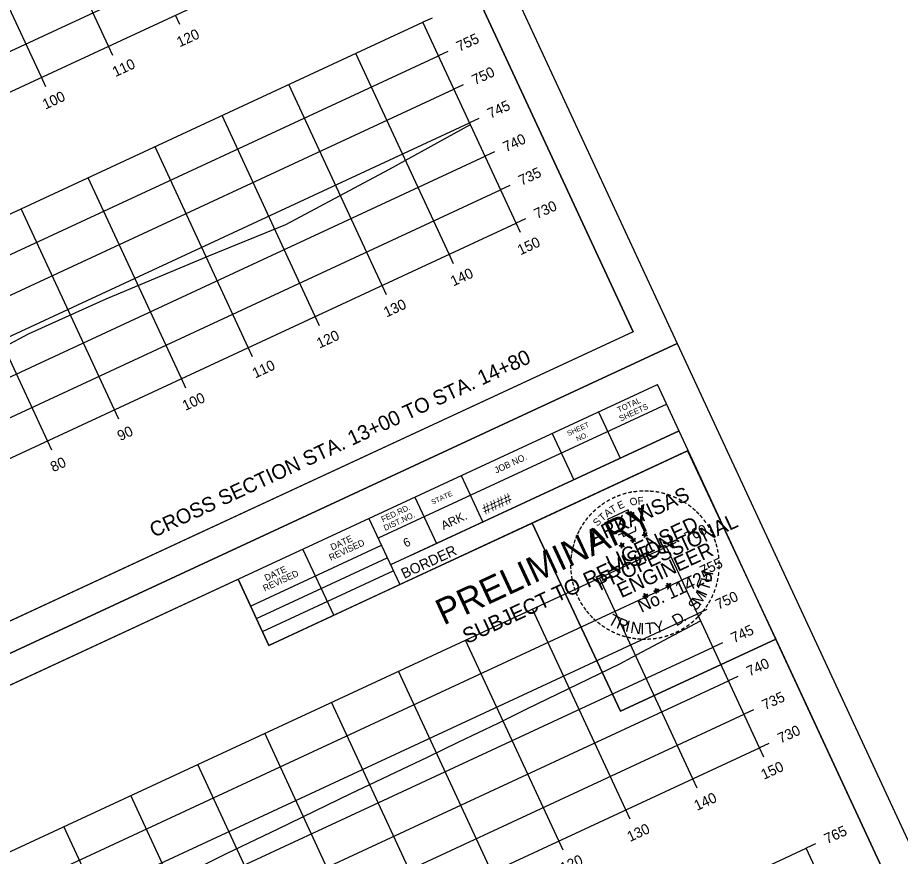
# Model space of a CAD drawing. Extents: x 1354696 to 1366163, y 660729 to 670380.
# Drawn here: x 1365785.6 to 1365905.1, y 664937 to 665050.7 of the extents above; entities that cross this region are included whole.
import ezdxf

# ---------------------------------------------------------------- set-up
doc = ezdxf.new("R2010")
doc.units = 0
for name, color, linetype in [('R_Axis', 7, 'Continuous'), ('R_Axis Annot', 7, 'Continuous'), ('R_Border', 7, 'Continuous'), ('R_Border PE', 7, 'Continuous'), ('R_Border Prem', 7, 'Continuous'), ('R_Draft', 7, 'Continuous'), ('R_Exist Surface', 7, 'Continuous'), ('R_Grid', 7, 'Continuous'), ('R_No Plot', 7, 'Continuous')]:
    doc.layers.add(name, color=color, linetype=linetype)

msp = doc.modelspace()

# ---------------------------------------------------------------- linework, layer by layer
at = {"layer": 'R_Axis'}
for p, q in [((1365562.04, 664937.29), (1365834.14, 665063.62)), ((1365807.52, 665049.72), (1365806.93, 665050.99)), ((1365841.73, 665050.6), (1365840.46, 665050.02)), ((1365853.09, 665022.8), (1365840.46, 665050.02)), ((1365798.45, 665045.51), (1365797.86, 665046.78)), ((1365843.84, 665046.07), (1365842.57, 665045.48)), ((1365789.38, 665041.3), (1365788.79, 665042.57)), ((1365845.94, 665041.53), (1365844.67, 665040.95)), ((1365848.05, 665037), (1365846.78, 665036.41)), ((1365850.15, 665032.46), (1365848.88, 665031.88)), ((1365852.26, 665027.93), (1365850.99, 665027.34)), ((1365854.36, 665023.39), (1365853.09, 665022.8)), ((1365580.99, 664896.47), (1365853.09, 665022.8)), ((1365853.68, 665021.54), (1365853.09, 665022.8)), ((1365844.61, 665017.32), (1365844.02, 665018.59)), ((1365835.54, 665013.11), (1365834.95, 665014.38)), ((1365826.47, 665008.9), (1365825.88, 665010.17)), ((1365817.4, 665004.69), (1365816.81, 665005.96)), ((1365808.33, 665000.48), (1365807.74, 665001.75)), ((1365799.26, 664996.27), (1365798.67, 664997.54)), ((1365790.19, 664992.06), (1365789.6, 664993.33)), ((1365874.72, 664979.55), (1365873.45, 664978.96)), ((1365886.08, 664951.75), (1365873.45, 664978.96)), ((1365876.82, 664975.02), (1365875.55, 664974.43)), ((1365878.93, 664970.48), (1365877.66, 664969.89)), ((1365881.04, 664965.95), (1365879.77, 664965.36)), ((1365883.14, 664961.41), (1365881.87, 664960.82)), ((1365885.25, 664956.88), (1365883.98, 664956.29)), ((1365613.98, 664825.42), (1365886.08, 664951.75)), ((1365887.35, 664952.34), (1365886.08, 664951.75)), ((1365886.67, 664950.48), (1365886.08, 664951.75)), ((1365877.6, 664946.27), (1365877.01, 664947.54)), ((1365868.53, 664942.06), (1365867.94, 664943.33)), ((1365859.46, 664937.85), (1365858.87, 664939.12)), ((1365893.67, 664938.74), (1365892.4, 664938.15)), ((1365905.03, 664910.94), (1365892.4, 664938.15))]:
    msp.add_line(p, q, dxfattribs=at)
at = {"layer": 'R_Border'}
for p, q in [((1365868.94, 665008.11), (1365782.42, 665194.46)), ((1365868.94, 665008.11), (1365582.16, 664874.97)), ((1365585.47, 664867.82), (1365872.25, 665000.96)), ((1365958.77, 664814.61), (1365872.25, 665000.96)), ((1365873.49, 664998.3), (1365834.4, 664980.15)), ((1365873.48, 664998.32), (1365873.48, 664998.32)), ((1365864.27, 664997.26), (1365867.19, 664990.96)), ((1365875.18, 664994.67), (1365836.08, 664976.52)), ((1365838.77, 664977.77), (1365875.18, 664994.67)), ((1365857.98, 664994.34), (1365860.9, 664988.04)), ((1365876.41, 664992), (1365819.6, 664965.62)), ((1365845.66, 664988.62), (1365848.58, 664982.32)), ((1365839.36, 664985.69), (1365842.29, 664979.4)), ((1365833.16, 664982.81), (1365837.32, 664973.85)), ((1365817.13, 664970.94), (1365834.85, 664979.17)), ((1365828.38, 664969.7), (1365824.22, 664978.66)), ((1365817.91, 664969.25), (1365835.64, 664977.48)), ((1365818.73, 664967.49), (1365836.45, 664975.72)), ((1365819.6, 664965.62), (1365815.44, 664974.59))]:
    msp.add_line(p, q, dxfattribs=at)
at = {"layer": 'R_Border PE'}
for p, q in [((1365868.93, 664979.87), (1365868.78, 664980.2)), ((1365868.78, 664980.2), (1365868.93, 664979.99)), ((1365868.78, 664980.2), (1365868.85, 664979.95)), ((1365869.2, 664980.11), (1365868.93, 664979.87)), ((1365869.2, 664980.11), (1365868.96, 664979.95)), ((1365869.2, 664980.11), (1365869.06, 664979.94)), ((1365870.17, 664980.55), (1365870.42, 664980.62)), ((1365870.17, 664980.55), (1365870.54, 664980.6)), ((1365870.17, 664980.55), (1365870.44, 664980.54)), ((1365870.54, 664980.6), (1365870.38, 664980.93)), ((1365870.38, 664980.93), (1365870.53, 664980.72)), ((1365870.38, 664980.93), (1365870.45, 664980.68)), ((1365870.47, 664980.24), (1365870.54, 664980.6)), ((1365870.47, 664980.24), (1365870.57, 664980.53)), ((1365870.47, 664980.24), (1365870.48, 664980.51)), ((1365870.8, 664980.85), (1365870.54, 664980.6)), ((1365870.85, 664980.42), (1365870.54, 664980.6)), ((1365870.8, 664980.85), (1365870.57, 664980.68)), ((1365870.85, 664980.42), (1365870.57, 664980.52)), ((1365870.85, 664980.42), (1365870.61, 664980.63)), ((1365870.8, 664980.85), (1365870.66, 664980.67)), ((1365867.05, 664979.12), (1365867.3, 664979.18)), ((1365867.05, 664979.12), (1365867.42, 664979.16)), ((1365867.05, 664979.12), (1365867.32, 664979.11)), ((1365867.42, 664979.16), (1365867.26, 664979.5)), ((1365867.26, 664979.5), (1365867.41, 664979.29)), ((1365867.26, 664979.5), (1365867.33, 664979.25)), ((1365867.35, 664978.8), (1365867.42, 664979.16)), ((1365867.35, 664978.8), (1365867.45, 664979.09)), ((1365867.35, 664978.8), (1365867.36, 664979.08)), ((1365867.68, 664979.41), (1365867.42, 664979.16)), ((1365867.73, 664978.98), (1365867.42, 664979.16)), ((1365867.68, 664979.41), (1365867.45, 664979.25)), ((1365867.73, 664978.98), (1365867.45, 664979.09)), ((1365867.73, 664978.98), (1365867.49, 664979.19)), ((1365867.68, 664979.41), (1365867.54, 664979.23)), ((1365868.57, 664979.82), (1365868.82, 664979.89)), ((1365868.57, 664979.82), (1365868.93, 664979.87)), ((1365868.57, 664979.82), (1365868.83, 664979.81)), ((1365868.86, 664979.51), (1365868.93, 664979.87)), ((1365868.86, 664979.51), (1365868.96, 664979.79)), ((1365868.86, 664979.51), (1365868.87, 664979.78)), ((1365869.25, 664979.69), (1365868.93, 664979.87)), ((1365869.25, 664979.69), (1365868.96, 664979.79)), ((1365869.25, 664979.69), (1365869, 664979.89)), ((1365873.72, 664973.73), (1365873.57, 664974.06)), ((1365873.57, 664974.06), (1365873.72, 664973.86)), ((1365873.57, 664974.06), (1365873.64, 664973.82)), ((1365871.75, 664972.95), (1365872, 664973.02)), ((1365871.75, 664972.95), (1365872.12, 664973)), ((1365871.75, 664972.95), (1365872.02, 664972.94)), ((1365872.12, 664973), (1365871.96, 664973.33)), ((1365871.96, 664973.33), (1365872.11, 664973.12)), ((1365871.96, 664973.33), (1365872.03, 664973.08)), ((1365872.05, 664972.64), (1365872.12, 664973)), ((1365872.05, 664972.64), (1365872.15, 664972.92)), ((1365872.05, 664972.64), (1365872.06, 664972.91)), ((1365872.38, 664973.24), (1365872.12, 664973)), ((1365872.43, 664972.82), (1365872.12, 664973)), ((1365872.38, 664973.24), (1365872.15, 664973.08)), ((1365872.43, 664972.82), (1365872.15, 664972.92)), ((1365872.43, 664972.82), (1365872.19, 664973.02)), ((1365872.38, 664973.24), (1365872.24, 664973.07)), ((1365873.36, 664973.69), (1365873.61, 664973.75)), ((1365873.36, 664973.69), (1365873.72, 664973.73)), ((1365873.36, 664973.69), (1365873.63, 664973.67)), ((1365873.65, 664973.37), (1365873.72, 664973.73)), ((1365873.65, 664973.37), (1365873.75, 664973.66)), ((1365873.65, 664973.37), (1365873.66, 664973.65)), ((1365873.99, 664973.98), (1365873.72, 664973.73)), ((1365874.04, 664973.55), (1365873.72, 664973.73)), ((1365873.99, 664973.98), (1365873.75, 664973.81)), ((1365874.04, 664973.55), (1365873.76, 664973.66)), ((1365874.04, 664973.55), (1365873.79, 664973.76)), ((1365873.99, 664973.98), (1365873.85, 664973.8)), ((1365870.24, 664972.25), (1365870.49, 664972.31)), ((1365870.24, 664972.25), (1365870.6, 664972.29)), ((1365870.24, 664972.25), (1365870.51, 664972.24)), ((1365870.6, 664972.29), (1365870.45, 664972.63)), ((1365870.45, 664972.63), (1365870.6, 664972.42)), ((1365870.45, 664972.63), (1365870.52, 664972.38)), ((1365870.53, 664971.93), (1365870.6, 664972.29)), ((1365870.53, 664971.93), (1365870.63, 664972.22)), ((1365870.53, 664971.93), (1365870.54, 664972.21)), ((1365870.87, 664972.54), (1365870.6, 664972.29)), ((1365870.92, 664972.11), (1365870.6, 664972.29)), ((1365870.87, 664972.54), (1365870.63, 664972.38)), ((1365870.92, 664972.11), (1365870.64, 664972.22)), ((1365870.92, 664972.11), (1365870.67, 664972.32)), ((1365870.87, 664972.54), (1365870.73, 664972.36))]:
    msp.add_line(p, q, dxfattribs=at)
for points in [[(1365869.03, 664983.3), (1365869.04, 664983.61), (1365868.43, 664983.3), (1365868.28, 664983.97), (1365865.46, 664982.65)], [(1365865.46, 664982.65), (1365866.05, 664982.02)], [(1365866.92, 664980.66), (1365866.96, 664980.58), (1365867.48, 664980.8), (1365867.63, 664980.35), (1365869.33, 664981.14), (1365869.28, 664981.71)], [(1365868.78, 664980.2), (1365869.25, 664979.69), (1365868.57, 664979.82), (1365869.2, 664980.11), (1365868.86, 664979.51), (1365868.78, 664980.2)], [(1365870.38, 664980.93), (1365870.85, 664980.42), (1365870.17, 664980.55), (1365870.8, 664980.85), (1365870.47, 664980.24), (1365870.38, 664980.93)], [(1365867.26, 664979.5), (1365867.73, 664978.98), (1365867.05, 664979.12), (1365867.68, 664979.41), (1365867.35, 664978.8), (1365867.26, 664979.5)], [(1365873.57, 664974.06), (1365874.04, 664973.55), (1365873.36, 664973.69), (1365873.99, 664973.98), (1365873.65, 664973.37), (1365873.57, 664974.06)], [(1365871.96, 664973.33), (1365872.43, 664972.82), (1365871.75, 664972.95), (1365872.38, 664973.24), (1365872.05, 664972.64), (1365871.96, 664973.33)], [(1365870.45, 664972.63), (1365870.92, 664972.11), (1365870.24, 664972.25), (1365870.87, 664972.54), (1365870.53, 664971.93), (1365870.45, 664972.63)]]:
    msp.add_lwpolyline(points, dxfattribs=at)
for centre, radius in [((1365868.93, 664979.87), 0.172), ((1365870.54, 664980.6), 0.172), ((1365870.54, 664980.6), 0.145), ((1365870.54, 664980.6), 0.116), ((1365870.54, 664980.6), 0.0991), ((1365870.54, 664980.6), 0.0747), ((1365870.54, 664980.6), 0.0495), ((1365870.54, 664980.6), 0.0296), ((1365867.42, 664979.16), 0.172), ((1365867.42, 664979.16), 0.145), ((1365867.42, 664979.16), 0.116), ((1365867.42, 664979.16), 0.0991), ((1365867.42, 664979.16), 0.0747), ((1365867.42, 664979.16), 0.0495), ((1365867.42, 664979.16), 0.0296), ((1365868.93, 664979.87), 0.145), ((1365868.93, 664979.87), 0.116), ((1365868.93, 664979.87), 0.0991), ((1365868.93, 664979.87), 0.0747), ((1365868.93, 664979.87), 0.0495), ((1365868.93, 664979.87), 0.0296), ((1365872.12, 664973), 0.172), ((1365872.12, 664973), 0.145), ((1365872.12, 664973), 0.116), ((1365872.12, 664973), 0.0991), ((1365872.12, 664973), 0.0747), ((1365872.12, 664973), 0.0495), ((1365872.12, 664973), 0.0296), ((1365873.72, 664973.73), 0.172), ((1365873.72, 664973.73), 0.145), ((1365873.72, 664973.73), 0.116), ((1365873.72, 664973.73), 0.0991), ((1365873.72, 664973.73), 0.0747), ((1365873.72, 664973.73), 0.0495), ((1365873.72, 664973.73), 0.0296), ((1365870.6, 664972.29), 0.172), ((1365870.6, 664972.29), 0.145), ((1365870.6, 664972.29), 0.116), ((1365870.6, 664972.29), 0.0991), ((1365870.6, 664972.29), 0.0747), ((1365870.6, 664972.29), 0.0495), ((1365870.6, 664972.29), 0.0296)]:
    msp.add_circle(centre, radius, dxfattribs=at)
at = {"layer": 'R_Exist Surface'}
for points in [[(1365774.17, 665000.94), (1365787.03, 665007.8), (1365797.54, 665012.58), (1365811.45, 665018.38), (1365821.9, 665022.61), (1365835.85, 665030.09), (1365846.89, 665036.17)], [(1365802.57, 664931.76), (1365813.85, 664937.4), (1365820.84, 664940.76), (1365827.45, 664943.97), (1365830.68, 664945.56), (1365841.07, 664950.48), (1365845.32, 664952.55), (1365850.67, 664955.08), (1365854.55, 664957.01), (1365867.13, 664963.11), (1365868.81, 664964.04), (1365878.09, 664968.96)]]:
    msp.add_lwpolyline(points, dxfattribs=at)
at = {"layer": 'R_Grid'}
for p, q in [((1365797.86, 665046.78), (1365781.02, 665083.06)), ((1365788.79, 665042.57), (1365771.95, 665078.85)), ((1365559.93, 664941.83), (1365832.04, 665068.16)), ((1365562.04, 664937.29), (1365834.14, 665063.62)), ((1365568.36, 664923.68), (1365840.46, 665050.02)), ((1365853.09, 665022.8), (1365840.46, 665050.02)), ((1365844.02, 665018.59), (1365831.39, 665045.8)), ((1365570.46, 664919.15), (1365842.57, 665045.48)), ((1365834.95, 665014.38), (1365822.32, 665041.59)), ((1365572.57, 664914.61), (1365844.67, 665040.95)), ((1365574.67, 664910.08), (1365846.78, 665036.41)), ((1365825.88, 665010.17), (1365813.25, 665037.38)), ((1365816.81, 665005.96), (1365804.18, 665033.17)), ((1365576.78, 664905.54), (1365848.88, 665031.88)), ((1365807.74, 665001.75), (1365795.11, 665028.96)), ((1365578.88, 664901.01), (1365850.99, 665027.34)), ((1365798.67, 664997.54), (1365786.04, 665024.75)), ((1365580.99, 664896.47), (1365853.09, 665022.8)), ((1365789.6, 664993.33), (1365776.97, 665020.54)), ((1365601.35, 664852.63), (1365873.45, 664978.96)), ((1365886.08, 664951.75), (1365873.45, 664978.96)), ((1365603.45, 664848.1), (1365875.55, 664974.43)), ((1365877.01, 664947.54), (1365864.38, 664974.75)), ((1365867.94, 664943.33), (1365855.31, 664970.54)), ((1365605.56, 664843.56), (1365877.66, 664969.89)), ((1365858.87, 664939.12), (1365846.24, 664966.33)), ((1365607.66, 664839.03), (1365879.77, 664965.36)), ((1365849.8, 664934.91), (1365837.17, 664962.12)), ((1365609.77, 664834.49), (1365881.87, 664960.82)), ((1365840.73, 664930.7), (1365828.1, 664957.91)), ((1365611.87, 664829.96), (1365883.98, 664956.29)), ((1365831.66, 664926.49), (1365819.03, 664953.7)), ((1365613.98, 664825.42), (1365886.08, 664951.75)), ((1365822.59, 664922.27), (1365809.96, 664949.48)), ((1365813.52, 664918.06), (1365800.89, 664945.27)), ((1365804.45, 664913.85), (1365791.82, 664941.06)), ((1365620.29, 664811.82), (1365892.4, 664938.15)), ((1365905.03, 664910.94), (1365892.4, 664938.15))]:
    msp.add_line(p, q, dxfattribs=at)
at = {"layer": 'R_No Plot'}
for p, q in [((1365572.58, 664866.13), (1365874.92, 665006.5)), ((1365572.59, 664866.13), (1365874.92, 665006.5)), ((1365864.13, 664961.54), (1365864.13, 664961.54))]:
    msp.add_line(p, q, dxfattribs=at)
for points in [[(1365482.74, 665059.63), (1365785.09, 665200), (1365874.92, 665006.5), (1365572.58, 664866.13)], [(1365707.8, 665159.82), (1365725.6, 665168.09), (1365729.76, 665159.13), (1365744.37, 665165.91), (1365765.42, 665175.68), (1365777.38, 665150.19), (1365798.43, 665159.96), (1365868.94, 665008.11), (1365582.16, 664874.97), (1365495.64, 665061.32)], [(1365572.58, 664866.13), (1365874.92, 665006.5), (1365964.76, 664813), (1365662.42, 664672.63)], [(1365855.25, 664982.18), (1365876.3, 664991.95), (1365888.27, 664966.46), (1365867.22, 664956.69)], [(1365797.64, 664966.32), (1365815.44, 664974.59), (1365819.6, 664965.62), (1365834.21, 664972.41), (1365855.25, 664982.18), (1365867.22, 664956.69), (1365888.27, 664966.46), (1365958.77, 664814.61), (1365671.99, 664681.46), (1365585.47, 664867.82)]]:
    msp.add_lwpolyline(points, close=True, dxfattribs=at)

# ---------------------------------------------------------------- texts
at = {"layer": 'R_Axis Annot'}
for s, p in [('120', (1365807.51, 665046.62)), ('755', (1365845.4, 665046.02)), ('110', (1365798.8, 665042.58)), ('750', (1365847.51, 665041.49)), ('100', (1365789.32, 665038.18)), ('745', (1365849.61, 665036.95)), ('740', (1365851.72, 665032.42)), ('735', (1365853.82, 665027.88)), ('730', (1365855.93, 665023.35)), ('150', (1365853.67, 665018.44)), ('140', (1365844.6, 665014.23)), ('130', (1365835.53, 665010.02)), ('120', (1365826.46, 665005.81)), ('110', (1365817.75, 665001.76)), ('100', (1365808.27, 664997.36)), ('90', (1365799.46, 664993.27)), ('80', (1365790.39, 664989.06)), ('760', (1365876.28, 664979.51)), ('755', (1365878.39, 664974.97)), ('750', (1365880.49, 664970.44)), ('745', (1365882.6, 664965.9)), ('740', (1365884.71, 664961.37)), ('735', (1365886.81, 664956.83)), ('730', (1365888.92, 664952.3)), ('150', (1365886.66, 664947.39)), ('140', (1365877.59, 664943.18)), ('130', (1365868.52, 664938.97)), ('765', (1365895.23, 664938.69)), ('120', (1365859.45, 664934.75))]:
    msp.add_text(s, height=1.4, rotation=24.9042, dxfattribs=at).set_placement(p)
at = {"layer": 'R_Border'}
for s, height, p in [('TOTAL', 0.782, (1365867.02, 664997.12)), ('SHEETS', 0.782, (1365867.27, 664995.94)), ('SHEET', 0.684, (1365860.2, 664993.96)), ('NO.', 0.684, (1365861.41, 664993.22)), ('JOB NO.', 0.879, (1365850.39, 664988.87)), ('STATE', 0.684, (1365841.79, 664984.66)), ('####', 1.4, (1365848.9, 664983.29)), ('FED.RD.', 0.782, (1365835.04, 664982.28)), ('ARK.', 1.172, (1365843.26, 664981.24)), ('DIST.NO.', 0.782, (1365835.36, 664981.12)), ('DATE', 0.879, (1365828.19, 664978.45)), ('6', 1.17, (1365838.13, 664978.86)), ('REVISED', 0.879, (1365827.98, 664977.05)), ('BORDER', 1.4, (1365837.92, 664974.61)), ('REVISED', 0.879, (1365819.04, 664972.9)), ('DATE', 0.879, (1365819.25, 664974.3))]:
    msp.add_text(s, height=height, rotation=24.9042, dxfattribs=at).set_placement(p)
at = {"layer": 'R_Border PE'}
for s, height, rotation, p in [('ARKANSAS', 2, 24.9042, (1365863.57, 664979.25)), ('-', 1.6, 22.6472, (1365866.92, 664985.2)), ('-', 1.6, 17.0659, (1365867.62, 664985.47)), ('-', 1.6, 12.1091, (1365868.32, 664985.67)), ('-', 1.6, 7.2404, (1365868.96, 664985.79)), ('-', 1.6, 2.7593, (1365869.72, 664985.9)), ('-', 1.6, 359.0253, (1365870.41, 664985.92)), ('-', 1.6, 354.5451, (1365871.05, 664985.91)), ('-', 1.6, 350.7668, (1365871.79, 664985.85)), ('-', 1.6, 345.4339, (1365872.52, 664985.72)), ('-', 1.6, 340.4828, (1365873.27, 664985.53)), ('-', 1.6, 35.1235, (1365864.97, 664984.11)), ('-', 1.6, 30.801, (1365865.59, 664984.52)), ('-', 1.6, 25.0904, (1365866.26, 664984.91)), ('E', 1, 25.7365, (1365867.09, 664984)), ('O', 1, 15.3557, (1365868.63, 664984.49)), ('F', 1, 4.9748, (1365869.59, 664984.68)), ('-', 1.6, 334.7839, (1365874.01, 664985.27)), ('-', 1.6, 331.5563, (1365874.74, 664984.95)), ('-', 1.4, 328.5795, (1365875.42, 664984.64)), ('-', 1.6, 44.0803, (1365863.85, 664983.15)), ('-', 1.6, 38.5343, (1365864.43, 664983.68)), ('T', 1, 41.3078, (1365864.79, 664982.35)), ('A', 1, 36.1173, (1365865.43, 664982.93)), ('T', 1, 30.9269, (1365866.13, 664983.44)), ('-', 1.6, 324.5725, (1365875.97, 664984.22)), ('-', 1.6, 319.567, (1365876.52, 664983.8)), ('-', 1.6, 315.477, (1365877, 664983.39)), ('-', 1.6, 53.696, (1365862.94, 664982.08)), ('-', 1.6, 49.2114, (1365863.39, 664982.64)), ('S', 1, 46.4982, (1365864.1, 664981.67)), ('PROFESSIONAL', 2, 24.9042, (1365864.46, 664972.99)), ('LICENSED', 2, 24.9042, (1365865.86, 664975.74)), ('-', 1.6, 310.0274, (1365877.45, 664982.96)), ('-', 1.6, 305.4535, (1365877.95, 664982.37)), ('-', 1.6, 63.8548, (1365861.93, 664980.35)), ('-', 1.6, 61.1359, (1365862.2, 664980.89)), ('-', 1.6, 58.9677, (1365862.56, 664981.5)), ('-', 1.6, 301.5003, (1365878.42, 664981.74)), ('-', 1.6, 299.2343, (1365878.78, 664981.11)), ('-', 1.6, 67.8664, (1365861.71, 664979.79)), ('DWB', 0.01, 24.9042, (1365870.53, 664980.59)), ('-', 1.6, 294.8448, (1365879.07, 664980.55)), ('-', 1.6, 288.4214, (1365879.34, 664979.94)), ('-', 1.6, 75.5183, (1365861.35, 664978.56)), ('-', 1.6, 73.3272, (1365861.51, 664979.17)), ('ENGINEER', 2, 24.9042, (1365867.34, 664971.99)), ('DWB', 0.01, 24.9042, (1365867.41, 664979.15)), ('DWB', 0.01, 24.9042, (1365868.92, 664979.86)), ('-', 1.6, 285.8995, (1365879.55, 664979.32)), ('-', 1.6, 82.9748, (1365861.14, 664977.25)), ('-', 1.6, 79.1366, (1365861.21, 664977.87)), ('-', 1.6, 280.6668, (1365879.73, 664978.66)), ('-', 1.6, 277.7723, (1365879.87, 664977.93)), ('-', 1.6, 92.6784, (1365861.13, 664975.9)), ('-', 1.6, 87.7755, (1365861.11, 664976.57)), ('-', 1.6, 272.7928, (1365879.95, 664977.22)), ('-', 1.6, 269.5239, (1365879.98, 664976.54)), ('-', 1.6, 97.2986, (1365861.2, 664975.24)), ('No. 11425', 1.757, 24.9042, (1365870.06, 664970)), ('H', 1.54, 79.513, (1365879.55, 664974.1)), ('-', 1.6, 263.9754, (1365879.94, 664975.69)), ('-', 1.6, 100.3651, (1365861.32, 664974.51)), ('-', 1.6, 106.1054, (1365861.5, 664973.81)), ('T', 1.54, 71.5486, (1365879.14, 664972.87)), ('-', 1.6, 258.7494, (1365879.85, 664974.93)), ('-', 1.6, 110.0905, (1365861.73, 664973.15)), ('-', 1.6, 113.9664, (1365862, 664972.5)), ('DWB', 0.01, 24.9042, (1365872.11, 664972.99)), ('DWB', 0.01, 24.9042, (1365873.71, 664973.72)), ('M', 1.54, 57.5605, (1365878.03, 664970.9)), ('I', 1.54, 67.0178, (1365878.83, 664972.2)), ('-', 1.6, 250.6695, (1365879.5, 664973.52)), ('-', 1.6, 256.1579, (1365879.7, 664974.24)), ('-', 1.6, 119.1, (1365862.33, 664971.86)), ('DWB', 0.01, 24.9042, (1365870.59, 664972.28)), ('S', 1.54, 51.8354, (1365877.44, 664970.17)), ('-', 1.6, 240.6405, (1365878.94, 664972.18)), ('-', 1.6, 245.9893, (1365879.24, 664972.84)), ('-', 1.6, 123.8521, (1365862.68, 664971.28)), ('-', 1.6, 126.6191, (1365863.11, 664970.68)), ('-', 1.6, 232.261, (1365878.26, 664971.06)), ('-', 1.6, 237.1533, (1365878.62, 664971.61)), ('-', 1.6, 130.362, (1365863.51, 664970.2)), ('-', 1.6, 133.9916, (1365863.97, 664969.72)), ('-', 1.6, 138.9685, (1365864.45, 664969.29)), ('T', 1.54, 330.9447, (1365865.43, 664968.61)), ('R', 1.54, 338.9091, (1365866.56, 664967.98)), ('D', 1.54, 31.3011, (1365874.8, 664968.15)), ('-', 1.6, 225.6226, (1365877.38, 664970)), ('-', 1.6, 229.1558, (1365877.83, 664970.51)), ('-', 1.6, 140.633, (1365864.99, 664968.86)), ('-', 1.6, 145.3513, (1365865.56, 664968.48)), ('I', 1.54, 346.8735, (1365867.77, 664967.52)), ('N', 1.54, 351.4044, (1365868.49, 664967.33)), ('I', 1.54, 0.2645, (1365869.91, 664967.12)), ('T', 1.54, 4.7953, (1365870.65, 664967.11)), ('Y', 1.54, 12.7597, (1365871.94, 664967.21)), ('-', 1.6, 210.7208, (1365875.68, 664968.58)), ('.', 1.54, 38.6683, (1365875.83, 664968.76)), ('-', 1.6, 216.1899, (1365876.29, 664969.01)), ('-', 1.6, 220.3785, (1365876.87, 664969.49)), ('-', 1.6, 150.7976, (1365866.16, 664968.14)), ('-', 1.6, 155.6223, (1365866.81, 664967.83)), ('-', 1.6, 159.128, (1365867.51, 664967.55)), ('-', 1.6, 163.838, (1365868.18, 664967.35)), ('-', 1.6, 198.0196, (1365873.61, 664967.57)), ('-', 1.6, 201.4224, (1365874.31, 664967.84)), ('-', 1.6, 206.4959, (1365874.98, 664968.17)), ('-', 1.6, 169.5505, (1365868.86, 664967.22)), ('-', 1.6, 172.994, (1365869.52, 664967.12)), ('-', 1.6, 176.4746, (1365870.18, 664967.07)), ('-', 1.6, 179.5044, (1365870.76, 664967.06)), ('-', 1.6, 183.4654, (1365871.44, 664967.1)), ('-', 1.6, 187.7024, (1365872.15, 664967.19)), ('-', 1.6, 192.4597, (1365872.87, 664967.34))]:
    msp.add_text(s, height=height, rotation=rotation, dxfattribs=at).set_placement(p)
at = {"layer": 'R_Border Prem'}
for s, height, p in [('PRELIMINARY', 3.5, (1365843.26, 664968.3)), ('SUBJECT TO REVISION', 2.0751, (1365846.43, 664965.77)), ('DWB', 0.01, (1365843.16, 664970.29))]:
    msp.add_text(s, height=height, rotation=24.9042, dxfattribs=at).set_placement(p)
at = {"layer": 'R_Draft'}
msp.add_text('CROSS SECTION STA. 13+00 TO STA. 14+80', height=2, rotation=24.9042, dxfattribs=at).set_placement((1365804.02, 664980.18))

doc.saveas('drawing.dxf')
